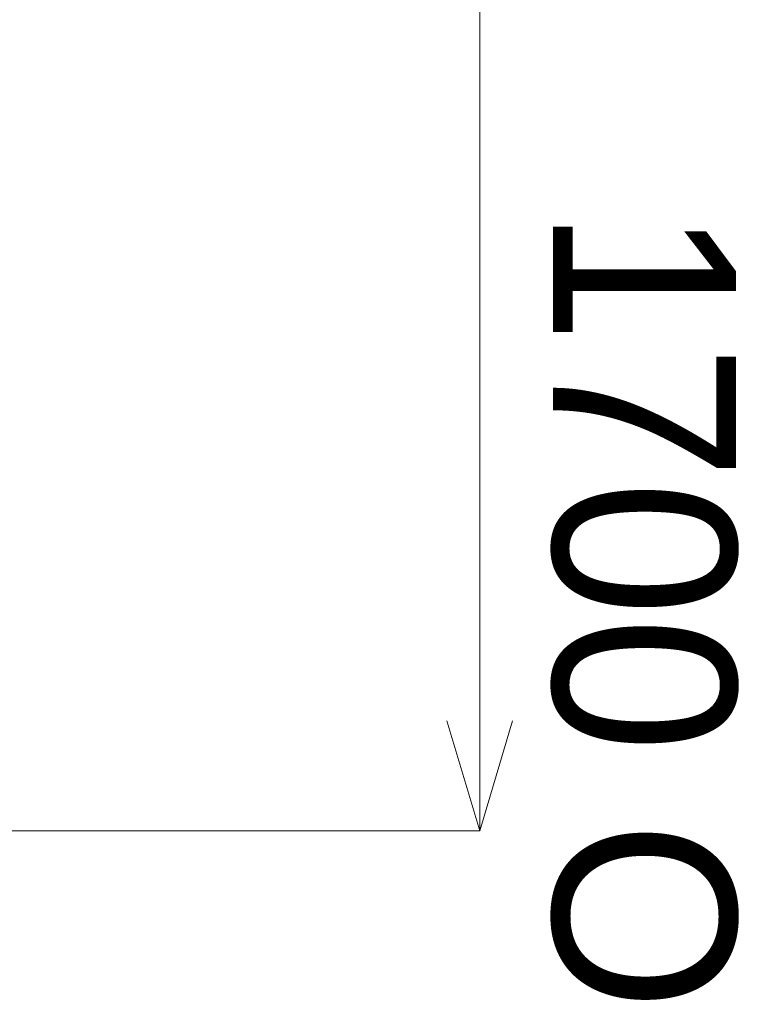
# Model space of a CAD drawing. Header units: millimetres. Extents: x -4395 to 65662, y -65530 to 6847.
# Tile 519 of 656: x 6022 to 7004, y -20087 to -18743. Entities that reach past the tile are written whole.
import ezdxf

# ---------------------------------------------------------------- set-up
doc = ezdxf.new("R2010")
doc.units = ezdxf.units.MM
doc.layers.add('COTAS_O', color=1, linetype='Continuous', lineweight=0)
doc.dimstyles.new('R19_100', dxfattribs={"dimtxt": 250, "dimasz": 150, "dimexe": 150, "dimexo": 80, "dimgap": 100, "dimtad": 1, "dimtih": 1, "dimtoh": 1, "dimdsep": 46, "dimcen": 0.09, "dimadec": 0, "dimazin": 0, "dimtfac": 1, "dimtdec": 4, "dimtofl": 0, "dimtmove": 0, "dimatfit": 3, "dimfxl": 1, "dimtolj": 1, "dimtzin": 0, "dimarcsym": 0})

# ---------------------------------------------------------------- blocks, each defined once
blk = doc.blocks.new('DIM_R33_35')
at = {"layer": 'COTAS_O'}
for p, q in [((5950, -18150), (6650, -18150)), ((6650, -18150), (6605, -18300)), ((6650, -18150), (6650, -19850)), ((6650, -18150), (6695, -18300)), ((6650, -19850), (6605, -19700)), ((6650, -19850), (6695, -19700)), ((5950, -19850), (6650, -19850))]:
    blk.add_line(p, q, dxfattribs=at)
blk.add_text('1700 O', height=250, rotation=-90, dxfattribs=at).set_placement((6750, -19000))

msp = doc.modelspace()

# ---------------------------------------------------------------- dimensions: what is measured, and where the dimension line sits
at = {"layer": 'COTAS_O'}
dim = msp.add_aligned_dim(p1=(5950, -18150), p2=(5950, -19850), distance=700, text='<> O', dimstyle='R19_100', dxfattribs=at)
dim.commit()
dim.dimension.update_dxf_attribs({"geometry": 'DIM_R33_35', "text_midpoint": (6650, -19000)})

doc.saveas('drawing.dxf')
